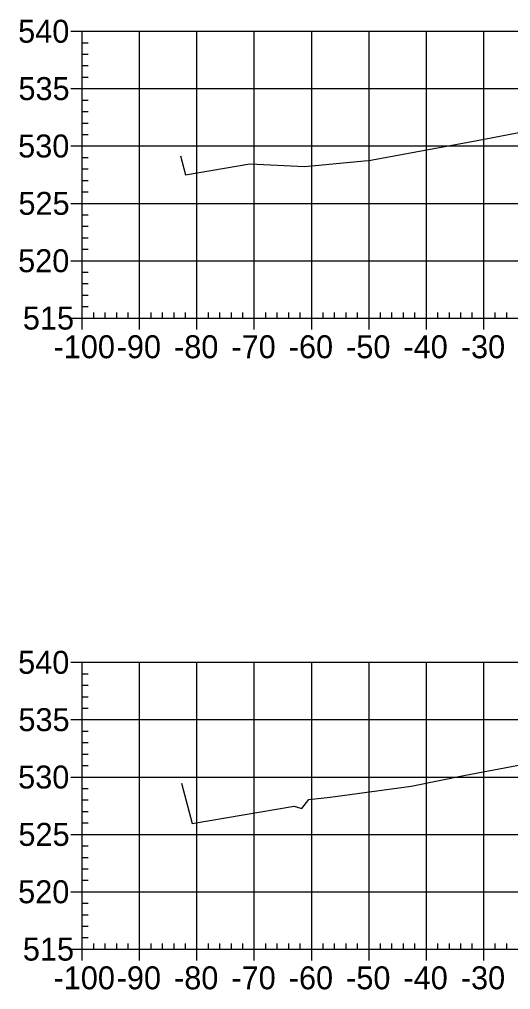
# Model space of a CAD drawing. Extents: x 708103 to 717568, y 374476 to 378707.
# Drawn here: x 716520.5 to 716606.2, y 376771 to 376940.1 of the extents above; entities that cross this region are included whole.
import ezdxf

# ---------------------------------------------------------------- set-up
doc = ezdxf.new("R2010")
doc.units = 0
doc.layers.add('57', color=7, linetype='Continuous')
doc.layers.add('Existing', color=7, linetype='Continuous')

msp = doc.modelspace()

# ---------------------------------------------------------------- linework, layer by layer
at = {"layer": '57'}
for p, q in [((716529.5, 376938.07), (716531.5, 376938.07)), ((716531.5, 376938.07), (716731.5, 376938.07)), ((716531.5, 376888.07), (716531.5, 376938.07)), ((716531.5, 376888.07), (716531.5, 376938.07)), ((716541.5, 376888.07), (716541.5, 376938.07)), ((716551.5, 376888.07), (716551.5, 376938.07)), ((716561.5, 376888.07), (716561.5, 376938.07)), ((716571.5, 376888.07), (716571.5, 376938.07)), ((716581.5, 376888.07), (716581.5, 376938.07)), ((716591.5, 376888.07), (716591.5, 376938.07)), ((716601.5, 376888.07), (716601.5, 376938.07)), ((716531.5, 376936.07), (716532.5, 376936.07)), ((716531.5, 376934.07), (716532.5, 376934.07)), ((716531.5, 376932.07), (716532.5, 376932.07)), ((716531.5, 376930.07), (716532.5, 376930.07)), ((716529.5, 376928.07), (716531.5, 376928.07)), ((716531.5, 376928.07), (716731.5, 376928.07)), ((716531.5, 376926.07), (716532.5, 376926.07)), ((716531.5, 376924.07), (716532.5, 376924.07)), ((716531.5, 376922.07), (716532.5, 376922.07)), ((716531.5, 376920.07), (716532.5, 376920.07)), ((716529.5, 376918.07), (716531.5, 376918.07)), ((716531.5, 376918.07), (716731.5, 376918.07)), ((716531.5, 376916.07), (716532.5, 376916.07)), ((716531.5, 376914.07), (716532.5, 376914.07)), ((716531.5, 376912.07), (716532.5, 376912.07)), ((716531.5, 376910.07), (716532.5, 376910.07)), ((716529.5, 376908.07), (716531.5, 376908.07)), ((716531.5, 376908.07), (716731.5, 376908.07)), ((716531.5, 376906.07), (716532.5, 376906.07)), ((716531.5, 376904.07), (716532.5, 376904.07)), ((716531.5, 376902.07), (716532.5, 376902.07)), ((716531.5, 376900.07), (716532.5, 376900.07)), ((716529.5, 376898.07), (716531.5, 376898.07)), ((716531.5, 376898.07), (716731.5, 376898.07)), ((716531.5, 376896.07), (716532.5, 376896.07)), ((716531.5, 376894.07), (716532.5, 376894.07)), ((716531.5, 376892.07), (716532.5, 376892.07)), ((716531.5, 376890.07), (716532.5, 376890.07)), ((716529.5, 376888.07), (716531.5, 376888.07)), ((716531.5, 376888.07), (716731.5, 376888.07)), ((716531.5, 376888.07), (716731.5, 376888.07)), ((716531.5, 376886.07), (716531.5, 376888.07)), ((716533.5, 376888.07), (716533.5, 376889.07)), ((716535.5, 376888.07), (716535.5, 376889.07)), ((716537.5, 376888.07), (716537.5, 376889.07)), ((716539.5, 376888.07), (716539.5, 376889.07)), ((716541.5, 376886.07), (716541.5, 376888.07)), ((716543.5, 376888.07), (716543.5, 376889.07)), ((716545.5, 376888.07), (716545.5, 376889.07)), ((716547.5, 376888.07), (716547.5, 376889.07)), ((716549.5, 376888.07), (716549.5, 376889.07)), ((716551.5, 376886.07), (716551.5, 376888.07)), ((716553.5, 376888.07), (716553.5, 376889.07)), ((716555.5, 376888.07), (716555.5, 376889.07)), ((716557.5, 376888.07), (716557.5, 376889.07)), ((716559.5, 376888.07), (716559.5, 376889.07)), ((716561.5, 376886.07), (716561.5, 376888.07)), ((716563.5, 376888.07), (716563.5, 376889.07)), ((716565.5, 376888.07), (716565.5, 376889.07)), ((716567.5, 376888.07), (716567.5, 376889.07)), ((716569.5, 376888.07), (716569.5, 376889.07)), ((716571.5, 376886.07), (716571.5, 376888.07)), ((716573.5, 376888.07), (716573.5, 376889.07)), ((716575.5, 376888.07), (716575.5, 376889.07)), ((716577.5, 376888.07), (716577.5, 376889.07)), ((716579.5, 376888.07), (716579.5, 376889.07)), ((716581.5, 376886.07), (716581.5, 376888.07)), ((716583.5, 376888.07), (716583.5, 376889.07)), ((716585.5, 376888.07), (716585.5, 376889.07)), ((716587.5, 376888.07), (716587.5, 376889.07)), ((716589.5, 376888.07), (716589.5, 376889.07)), ((716591.5, 376886.07), (716591.5, 376888.07)), ((716593.5, 376888.07), (716593.5, 376889.07)), ((716595.5, 376888.07), (716595.5, 376889.07)), ((716597.5, 376888.07), (716597.5, 376889.07)), ((716599.5, 376888.07), (716599.5, 376889.07)), ((716601.5, 376886.07), (716601.5, 376888.07)), ((716603.5, 376888.07), (716603.5, 376889.07)), ((716605.5, 376888.07), (716605.5, 376889.07)), ((716529.5, 376828.07), (716531.5, 376828.07)), ((716531.5, 376828.07), (716731.5, 376828.07)), ((716531.5, 376778.07), (716531.5, 376828.07)), ((716531.5, 376778.07), (716531.5, 376828.07)), ((716541.5, 376778.07), (716541.5, 376828.07)), ((716551.5, 376778.07), (716551.5, 376828.07)), ((716561.5, 376778.07), (716561.5, 376828.07)), ((716571.5, 376778.07), (716571.5, 376828.07)), ((716581.5, 376778.07), (716581.5, 376828.07)), ((716591.5, 376778.07), (716591.5, 376828.07)), ((716601.5, 376778.07), (716601.5, 376828.07)), ((716531.5, 376826.07), (716532.5, 376826.07)), ((716531.5, 376824.07), (716532.5, 376824.07)), ((716531.5, 376822.07), (716532.5, 376822.07)), ((716531.5, 376820.07), (716532.5, 376820.07)), ((716529.5, 376818.07), (716531.5, 376818.07)), ((716531.5, 376818.07), (716731.5, 376818.07)), ((716531.5, 376816.07), (716532.5, 376816.07)), ((716531.5, 376814.07), (716532.5, 376814.07)), ((716531.5, 376812.07), (716532.5, 376812.07)), ((716531.5, 376810.07), (716532.5, 376810.07)), ((716529.5, 376808.07), (716531.5, 376808.07)), ((716531.5, 376808.07), (716731.5, 376808.07)), ((716531.5, 376806.07), (716532.5, 376806.07)), ((716531.5, 376804.07), (716532.5, 376804.07)), ((716531.5, 376802.07), (716532.5, 376802.07)), ((716531.5, 376800.07), (716532.5, 376800.07)), ((716529.5, 376798.07), (716531.5, 376798.07)), ((716531.5, 376798.07), (716731.5, 376798.07)), ((716531.5, 376796.07), (716532.5, 376796.07)), ((716531.5, 376794.07), (716532.5, 376794.07)), ((716531.5, 376792.07), (716532.5, 376792.07)), ((716531.5, 376790.07), (716532.5, 376790.07)), ((716529.5, 376788.07), (716531.5, 376788.07)), ((716531.5, 376788.07), (716731.5, 376788.07)), ((716531.5, 376786.07), (716532.5, 376786.07)), ((716531.5, 376784.07), (716532.5, 376784.07)), ((716531.5, 376782.07), (716532.5, 376782.07)), ((716531.5, 376780.07), (716532.5, 376780.07)), ((716529.5, 376778.07), (716531.5, 376778.07)), ((716531.5, 376778.07), (716731.5, 376778.07)), ((716531.5, 376778.07), (716731.5, 376778.07)), ((716531.5, 376776.07), (716531.5, 376778.07)), ((716533.5, 376778.07), (716533.5, 376779.07)), ((716535.5, 376778.07), (716535.5, 376779.07)), ((716537.5, 376778.07), (716537.5, 376779.07)), ((716539.5, 376778.07), (716539.5, 376779.07)), ((716541.5, 376776.07), (716541.5, 376778.07)), ((716543.5, 376778.07), (716543.5, 376779.07)), ((716545.5, 376778.07), (716545.5, 376779.07)), ((716547.5, 376778.07), (716547.5, 376779.07)), ((716549.5, 376778.07), (716549.5, 376779.07)), ((716551.5, 376776.07), (716551.5, 376778.07)), ((716553.5, 376778.07), (716553.5, 376779.07)), ((716555.5, 376778.07), (716555.5, 376779.07)), ((716557.5, 376778.07), (716557.5, 376779.07)), ((716559.5, 376778.07), (716559.5, 376779.07)), ((716561.5, 376776.07), (716561.5, 376778.07)), ((716563.5, 376778.07), (716563.5, 376779.07)), ((716565.5, 376778.07), (716565.5, 376779.07)), ((716567.5, 376778.07), (716567.5, 376779.07)), ((716569.5, 376778.07), (716569.5, 376779.07)), ((716571.5, 376776.07), (716571.5, 376778.07)), ((716573.5, 376778.07), (716573.5, 376779.07)), ((716575.5, 376778.07), (716575.5, 376779.07)), ((716577.5, 376778.07), (716577.5, 376779.07)), ((716579.5, 376778.07), (716579.5, 376779.07)), ((716581.5, 376776.07), (716581.5, 376778.07)), ((716583.5, 376778.07), (716583.5, 376779.07)), ((716585.5, 376778.07), (716585.5, 376779.07)), ((716587.5, 376778.07), (716587.5, 376779.07)), ((716589.5, 376778.07), (716589.5, 376779.07)), ((716591.5, 376776.07), (716591.5, 376778.07)), ((716593.5, 376778.07), (716593.5, 376779.07)), ((716595.5, 376778.07), (716595.5, 376779.07)), ((716597.5, 376778.07), (716597.5, 376779.07)), ((716599.5, 376778.07), (716599.5, 376779.07)), ((716601.5, 376776.07), (716601.5, 376778.07)), ((716603.5, 376778.07), (716603.5, 376779.07)), ((716605.5, 376778.07), (716605.5, 376779.07))]:
    msp.add_line(p, q, dxfattribs=at)
at = {"layer": 'Existing'}
for points in [[(716548.61, 376916.33), (716549.49, 376913.02), (716560.72, 376914.94), (716570.28, 376914.52), (716580.63, 376915.48), (716581.54, 376915.55), (716582.13, 376915.67), (716600.33, 376919), (716607.32, 376920.35), (716617.83, 376922.67), (716620.31, 376922.87), (716631.29, 376922.29), (716640.07, 376921.83), (716644.64, 376921.67), (716658.69, 376918.48), (716659.7, 376918.25), (716660.84, 376918.11), (716676, 376916.01), (716677.86, 376915.77), (716689.25, 376914.3), (716699.99, 376914.26), (716709.56, 376914.15), (716714.61, 376913.69)], [(716548.82, 376807.01), (716550.69, 376799.96), (716568.43, 376803), (716569.78, 376802.61), (716571, 376804.15), (716574.71, 376804.54), (716588.84, 376806.48), (716598.33, 376808.38), (716612.22, 376811.03), (716620.91, 376812.67), (716626.53, 376812.42), (716640.9, 376811.52), (716645.02, 376811.25), (716646.6, 376810.89), (716659.59, 376807.8), (716669.49, 376806.03), (716675.72, 376805.17), (716686.35, 376804), (716689.48, 376803.83), (716692.63, 376803.85), (716715.78, 376803.88)]]:
    msp.add_lwpolyline(points, dxfattribs=at)

# ---------------------------------------------------------------- texts
at = {"layer": '57'}
for s, p in [('540', (716520.32, 376936.07)), ('535', (716520.37, 376926.07)), ('530', (716520.32, 376916.07)), ('525', (716520.37, 376906.07)), ('520', (716520.32, 376896.07)), ('515', (716521.14, 376886.07)), ('-100', (716526.49, 376881.07)), ('-90', (716537.5, 376881.07)), ('-80', (716547.5, 376881.07)), ('-70', (716557.5, 376881.07)), ('-60', (716567.5, 376881.07)), ('-50', (716577.5, 376881.07)), ('-40', (716587.5, 376881.07)), ('-30', (716597.5, 376881.07)), ('540', (716520.32, 376826.07)), ('535', (716520.37, 376816.07)), ('530', (716520.32, 376806.07)), ('525', (716520.37, 376796.07)), ('520', (716520.32, 376786.07)), ('515', (716521.14, 376776.07)), ('-100', (716526.49, 376771.07)), ('-90', (716537.5, 376771.07)), ('-80', (716547.5, 376771.07)), ('-70', (716557.5, 376771.07)), ('-60', (716567.5, 376771.07)), ('-50', (716577.5, 376771.07)), ('-40', (716587.5, 376771.07)), ('-30', (716597.5, 376771.07))]:
    msp.add_text(s, height=4, dxfattribs=at).set_placement(p)

doc.saveas('drawing.dxf')
